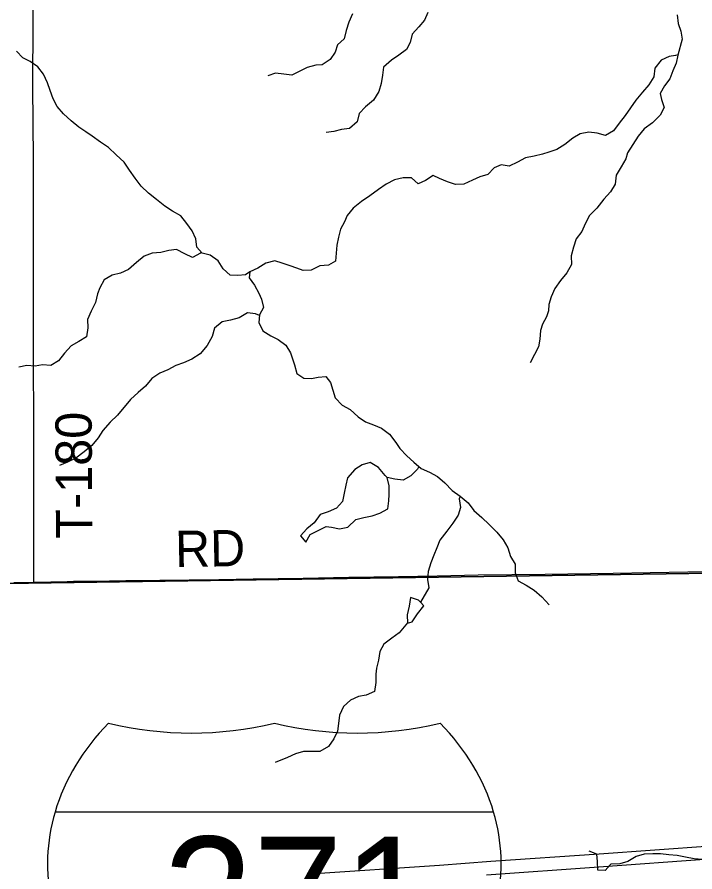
# Model space of a CAD drawing. Extents: x 0 to 34, y 0 to 22.
# Drawn here: x 8.002 to 8.533, y 17.693 to 18.362 of the extents above; entities that cross this region are included whole.
import ezdxf

# ---------------------------------------------------------------- set-up
doc = ezdxf.new("R2010")
doc.units = 0
for name, color, linetype in [('GM_X_County_Road', 7, 'Continuous'), ('GM_X_County_Road_Text', 7, 'Continuous'), ('GM_X_Interstate_Route', 7, 'Continuous'), ('GM_X_Interstate_Shield', 7, 'Continuous'), ('GM_X_Minor_Lake', 7, 'Continuous'), ('GM_X_Minor_River', 7, 'Continuous'), ('GM_X_Rail_Line_Text', 7, 'Continuous'), ('GM_X_Township_Road', 7, 'Continuous'), ('GM_X_Township_Road_Text', 7, 'Continuous')]:
    doc.layers.add(name, color=color, linetype=linetype)

msp = doc.modelspace()

# ---------------------------------------------------------------- linework, layer by layer
at = {"layer": 'GM_X_County_Road'}
msp.add_lwpolyline([(7.99976, 17.91947), (8.01545, 17.91977), (8.02884, 17.92001), (8.0415, 17.92024), (8.04647, 17.92033), (8.05818, 17.92054), (8.07486, 17.92083), (8.08766, 17.92086), (8.11424, 17.92127), (8.13712, 17.9215), (8.16033, 17.92185), (8.18736, 17.92224), (8.22631, 17.92285), (8.26211, 17.92365), (8.30107, 17.9242), (8.33128, 17.92471), (8.36349, 17.92533), (8.4159, 17.92593), (8.46916, 17.92683), (8.49792, 17.92732), (8.52759, 17.92786), (8.5577, 17.92838)], dxfattribs=at)
at = {"layer": 'GM_X_Interstate_Route'}
for points in [[(8.23171, 17.69139), (8.33318, 17.69837), (8.37339, 17.70133), (8.45812, 17.70724), (8.54535, 17.71342), (8.67126, 17.72211), (8.7286, 17.72638), (8.75466, 17.72819), (8.77956, 17.72989), (8.7938, 17.73096), (8.82586, 17.73383), (8.84754, 17.73643), (8.86079, 17.73804), (8.87521, 17.74001), (8.9, 17.7441)], [(8.37, 17.69084), (8.45774, 17.69702), (8.54419, 17.7032), (8.67171, 17.71214), (8.67429, 17.71232), (8.7362, 17.71675), (8.75502, 17.71802), (8.77878, 17.71973), (8.79158, 17.72068), (8.82574, 17.7236), (8.84551, 17.72582), (8.85964, 17.72759), (8.87282, 17.72943), (8.9, 17.73371)]]:
    msp.add_lwpolyline(points, dxfattribs=at)
at = {"layer": 'GM_X_Interstate_Shield'}
msp.add_line((8.37549, 17.73984), (8.03212, 17.73984), dxfattribs=at)
msp.add_line((8.37549, 17.73984), (8.03212, 17.73984), dxfattribs=at)
for centre, start_param, end_param in [((8.24819, 17.69926), 2.47259, 2.911027), ((8.13895, 17.97919), 4.415841, 5.008937), ((8.26866, 17.97919), 4.415841, 5.008937), ((8.15941, 17.69926), 0.230566, 0.669003), ((8.24819, 17.69926), 2.911027, 4.511031), ((8.15941, 17.69926), 4.913747, 6.513751)]:
    msp.add_ellipse(centre, major_axis=(0.22195, 0), ratio=0.8, start_param=start_param, end_param=end_param, dxfattribs=at)
at = {"layer": 'GM_X_Minor_Lake'}
for points in [[(8.29204, 18.00167), (8.29054, 18.00317), (8.2854, 18.00925), (8.27892, 18.01323), (8.27246, 18.01151), (8.26675, 18.0077), (8.26106, 18.00123), (8.25973, 17.99553), (8.2586, 17.98925), (8.25709, 17.98278), (8.25253, 17.97745), (8.24587, 17.97478), (8.23979, 17.97268), (8.23504, 17.96621), (8.22915, 17.96145), (8.22421, 17.95593), (8.22841, 17.95099), (8.23182, 17.95689), (8.2381, 17.96013), (8.24437, 17.96318)], [(8.29206, 18.00165), (8.29054, 18.00317), (8.2854, 18.00925), (8.27892, 18.01323), (8.27246, 18.01151), (8.26675, 18.0077), (8.26106, 18.00123), (8.25973, 17.99553), (8.2586, 17.98925), (8.25709, 17.98278), (8.25253, 17.97745), (8.24587, 17.97478), (8.23979, 17.97268), (8.23504, 17.96621), (8.22915, 17.96145), (8.22421, 17.95593), (8.22841, 17.95099), (8.23182, 17.95689), (8.2381, 17.96013), (8.24437, 17.96318)], [(8.24437, 17.96318), (8.24856, 17.96262), (8.25484, 17.96129), (8.2613, 17.96282), (8.26757, 17.96873), (8.27385, 17.97026), (8.2805, 17.9716), (8.2864, 17.97369), (8.29267, 17.97693), (8.29342, 17.9834), (8.29361, 17.98815), (8.2936, 17.995), (8.29204, 18.00167)], [(8.24437, 17.96318), (8.24856, 17.96262), (8.25484, 17.96129), (8.2613, 17.96282), (8.26757, 17.96873), (8.27385, 17.97026), (8.2805, 17.9716), (8.2864, 17.97369), (8.29267, 17.97693), (8.29342, 17.9834), (8.29361, 17.98815), (8.2936, 17.995), (8.29205, 18.00165)], [(8.31824, 17.90413), (8.31675, 17.90548), (8.31047, 17.90775), (8.30934, 17.9009), (8.30783, 17.89406), (8.30803, 17.88759)], [(8.30803, 17.88759), (8.31164, 17.88874), (8.31581, 17.89502), (8.32094, 17.90111), (8.31824, 17.90413)], [(8.30803, 17.88759), (8.31164, 17.88874), (8.31581, 17.89502), (8.32094, 17.90111), (8.31824, 17.90396)]]:
    msp.add_lwpolyline(points, dxfattribs=at)
at = {"layer": 'GM_X_Minor_River'}
for points in [[(8.2649, 18.36422), (8.26206, 18.35775), (8.25997, 18.35129), (8.25846, 18.34482), (8.25314, 18.34006), (8.25144, 18.33435), (8.24764, 18.32845), (8.24118, 18.32426), (8.23642, 18.32407), (8.22957, 18.32235), (8.21741, 18.31625), (8.21113, 18.317), (8.20466, 18.31775), (8.19876, 18.31584)], [(8.32388, 18.36525), (8.32141, 18.35935), (8.31685, 18.35402), (8.31172, 18.34831), (8.31021, 18.34184), (8.30737, 18.33651), (8.30128, 18.33194), (8.29558, 18.32813), (8.28931, 18.32261), (8.28856, 18.31633), (8.28743, 18.30987), (8.28573, 18.3034), (8.28155, 18.29674), (8.27528, 18.29141), (8.27015, 18.28627), (8.26864, 18.2798), (8.26256, 18.27466), (8.25647, 18.27389), (8.25039, 18.27217), (8.24449, 18.2714)], [(8.51926, 18.3634), (8.51984, 18.35675), (8.52214, 18.35067), (8.5231, 18.34458), (8.51969, 18.33203), (8.51837, 18.32575), (8.5159, 18.31966), (8.51344, 18.31339), (8.50926, 18.30806), (8.50585, 18.30197), (8.50699, 18.29721), (8.5091, 18.29113), (8.50587, 18.28504), (8.49979, 18.27895), (8.49333, 18.27438), (8.48858, 18.26867), (8.4844, 18.26201), (8.48023, 18.25554), (8.4789, 18.25078), (8.4753, 18.24469), (8.47131, 18.23803), (8.47075, 18.231), (8.46696, 18.2251), (8.46183, 18.2192), (8.45632, 18.21235), (8.45043, 18.20663), (8.44702, 18.19997), (8.44455, 18.19389), (8.43999, 18.18818), (8.43791, 18.18171), (8.43621, 18.17505), (8.43641, 18.16821), (8.4328, 18.16174), (8.42787, 18.15565), (8.4235, 18.14937), (8.42066, 18.1429), (8.41876, 18.13681), (8.41839, 18.13206), (8.41687, 18.1273), (8.41384, 18.1214), (8.41213, 18.11646), (8.41176, 18.1098), (8.41063, 18.10372), (8.40759, 18.09782), (8.40399, 18.09116)], [(8.18472, 18.16237), (8.1813, 18.16009), (8.17521, 18.1597), (8.16912, 18.15988), (8.16379, 18.16482), (8.15978, 18.17109), (8.1535, 18.17545), (8.14722, 18.17697), (8.14303, 18.18172), (8.14226, 18.18818), (8.13939, 18.19464), (8.1352, 18.20034), (8.13062, 18.20623), (8.12415, 18.20984), (8.11806, 18.21382), (8.11158, 18.21914), (8.1053, 18.22388), (8.09958, 18.22939), (8.09481, 18.23566), (8.09043, 18.24193), (8.08623, 18.2482), (8.07995, 18.25408), (8.07385, 18.25978), (8.06776, 18.26396), (8.06128, 18.26851), (8.05633, 18.27193), (8.05062, 18.27553), (8.04471, 18.28047), (8.03862, 18.28598), (8.03366, 18.29187), (8.03061, 18.29776), (8.02832, 18.30422), (8.02622, 18.3103), (8.02316, 18.31714), (8.01859, 18.32284), (8.01268, 18.32702), (8.00678, 18.32986), (8.00183, 18.33499)], [(8.5197, 18.33208), (8.51779, 18.33165), (8.51284, 18.33088), (8.50657, 18.32802), (8.50182, 18.32174), (8.50088, 18.31508), (8.49708, 18.30861), (8.49215, 18.3029), (8.48683, 18.29681), (8.48265, 18.29072), (8.47847, 18.28482), (8.47373, 18.27873), (8.46936, 18.27283), (8.46309, 18.26902), (8.45662, 18.27091), (8.45015, 18.27166), (8.4433, 18.27051), (8.4376, 18.26689), (8.43133, 18.26213), (8.42486, 18.25813), (8.41859, 18.25603), (8.41383, 18.2545), (8.40718, 18.25298), (8.40033, 18.25164), (8.39425, 18.2482), (8.38778, 18.24515), (8.38131, 18.2461), (8.37599, 18.24381), (8.37086, 18.23848), (8.36478, 18.23676), (8.35907, 18.23409), (8.35223, 18.23104), (8.34576, 18.23065), (8.33929, 18.23273), (8.3332, 18.23539), (8.32825, 18.23785), (8.32216, 18.23385), (8.31646, 18.23118), (8.31113, 18.23593), (8.30466, 18.23592), (8.298, 18.23439), (8.29135, 18.23096), (8.28527, 18.22677), (8.27862, 18.22182), (8.27215, 18.21744), (8.2655, 18.21229), (8.26094, 18.20639), (8.25867, 18.20164), (8.25563, 18.19574), (8.25412, 18.18946), (8.2528, 18.18319), (8.25224, 18.1771), (8.25167, 18.17082), (8.24616, 18.16778), (8.2395, 18.1672), (8.23266, 18.16377), (8.22638, 18.16357), (8.22143, 18.16527), (8.21629, 18.16717), (8.21001, 18.16925), (8.20411, 18.17096), (8.19708, 18.16923), (8.19099, 18.16542), (8.18472, 18.16237)], [(8.14677, 18.17748), (8.14589, 18.17697), (8.1398, 18.17373), (8.13371, 18.17657), (8.12724, 18.17999), (8.12115, 18.17903), (8.11507, 18.1775), (8.10803, 18.17711), (8.10194, 18.17482), (8.09586, 18.16968), (8.08959, 18.16435), (8.08332, 18.1613), (8.07685, 18.15977), (8.07058, 18.15615), (8.06716, 18.15006), (8.06546, 18.14511), (8.06376, 18.13845), (8.06053, 18.1318), (8.0575, 18.12514), (8.0577, 18.11867), (8.05676, 18.11164), (8.05067, 18.10782), (8.04478, 18.10459), (8.03946, 18.09887), (8.0349, 18.09278), (8.02882, 18.08916), (8.02235, 18.08973), (8.01646, 18.08877), (8.00999, 18.08914), (8.0039, 18.0878)], [(8.18472, 18.16237), (8.18415, 18.15781), (8.18816, 18.15192), (8.19159, 18.14584), (8.19369, 18.14109), (8.19541, 18.13463), (8.19219, 18.12892), (8.19163, 18.12283), (8.19487, 18.11637), (8.20096, 18.11239), (8.20687, 18.10954), (8.21277, 18.10518), (8.21639, 18.0991), (8.21811, 18.09435), (8.21964, 18.08959), (8.22136, 18.08294), (8.22689, 18.07934), (8.23278, 18.07896), (8.23811, 18.07992), (8.24401, 18.08069), (8.24782, 18.07594), (8.24954, 18.06986), (8.25145, 18.06377), (8.25679, 18.05808), (8.26326, 18.05466), (8.26936, 18.04897), (8.27507, 18.04498), (8.28135, 18.04271), (8.28763, 18.04005), (8.29392, 18.0355), (8.29887, 18.02904), (8.30211, 18.02429), (8.30745, 18.0184), (8.31297, 18.01366), (8.31888, 18.00853), (8.32516, 18.00569), (8.33145, 18.00246), (8.33735, 17.99734), (8.34307, 17.99126), (8.34935, 17.98689), (8.35545, 17.98177), (8.36002, 17.97569), (8.36631, 17.97037), (8.37202, 17.96468), (8.37812, 17.95879), (8.38289, 17.95271), (8.38651, 17.94663), (8.3888, 17.93979), (8.39243, 17.93371), (8.39244, 17.92687), (8.39473, 17.92078), (8.40101, 17.91737), (8.4073, 17.91339), (8.4132, 17.90826), (8.41892, 17.90199)], [(8.19213, 18.1283), (8.18895, 18.12968), (8.18286, 18.13043), (8.17621, 18.12643), (8.16936, 18.12452), (8.16309, 18.12337), (8.15701, 18.11842), (8.15511, 18.11176), (8.15132, 18.10491), (8.14562, 18.09825), (8.13916, 18.09425), (8.13269, 18.09119), (8.1268, 18.0891), (8.12053, 18.08567), (8.11425, 18.08319), (8.10798, 18.079), (8.10285, 18.07309), (8.09715, 18.06814), (8.09126, 18.06262), (8.08101, 18.05044), (8.07531, 18.04473), (8.06961, 18.03845), (8.06581, 18.03255), (8.06088, 18.02646), (8.0548, 18.0217), (8.04833, 18.01674), (8.04187, 18.0135), (8.0356, 18.01083)], [(8.31701, 18.01015), (8.31584, 18.00796), (8.31071, 18.00282), (8.30463, 17.99939), (8.29816, 18.00033), (8.29206, 18.00165)], [(8.34925, 17.98697), (8.34859, 17.98499), (8.34955, 17.97815), (8.34766, 17.97206), (8.34348, 17.96578), (8.33893, 17.95969), (8.33342, 17.95265), (8.33096, 17.94656), (8.32868, 17.94085), (8.32641, 17.93477), (8.32414, 17.92792), (8.32376, 17.92165), (8.32473, 17.91518), (8.31824, 17.90396)], [(8.30797, 17.88773), (8.30157, 17.87998), (8.29568, 17.87579), (8.2894, 17.87122), (8.28637, 17.86532), (8.28543, 17.85866), (8.28373, 17.85239), (8.28316, 17.84763), (8.28317, 17.84117), (8.28223, 17.83413), (8.27577, 17.83127), (8.26968, 17.83013), (8.26341, 17.82727), (8.2579, 17.82251), (8.25486, 17.81566), (8.25411, 17.80919), (8.25317, 17.80311), (8.25032, 17.79721), (8.24615, 17.79112), (8.2393, 17.78731), (8.2336, 17.78711), (8.22675, 17.7871), (8.22028, 17.78538), (8.21401, 17.78253), (8.2045, 17.77871)], [(8.49322, 17.70683), (8.48713, 17.70512), (8.48067, 17.70111), (8.4742, 17.6994), (8.46735, 17.69901), (8.46279, 17.69406), (8.45709, 17.69443), (8.45689, 17.70108), (8.45631, 17.70679), (8.45022, 17.70925)], [(8.53888, 17.70271), (8.53241, 17.70327), (8.52575, 17.70459), (8.51928, 17.70573), (8.51262, 17.70648), (8.50615, 17.70704), (8.50006, 17.70722), (8.49322, 17.70683)]]:
    msp.add_lwpolyline(points, dxfattribs=at)
at = {"layer": 'GM_X_Rail_Line_Text'}
for points in [[(6.96766, 17.90085), (7.25546, 17.90618), (7.40725, 17.90951), (7.5577, 17.91222), (7.69251, 17.91437), (7.76198, 17.91718), (8.01133, 17.91891), (8.70657, 17.92895), (8.9, 17.93196), (8.9, 20.52117)], [(6.98283, 15.64326), (6.99923, 15.64397), (7.17478, 15.64453), (7.47838, 15.64609), (7.49589, 15.64556), (7.56787, 15.64626), (8.0395, 15.64944), (8.38107, 15.65063), (8.55432, 15.65138), (8.81714, 15.6521), (8.85084, 15.65219), (8.9, 15.65232), (8.9, 17.93196), (8.70657, 17.92895), (8.01133, 17.91891), (7.76198, 17.91718), (7.69251, 17.91437), (7.5577, 17.91222), (7.40725, 17.90951), (7.25546, 17.90618), (6.96766, 17.90085)]]:
    msp.add_lwpolyline(points, dxfattribs=at)
at = {"layer": 'GM_X_Township_Road'}
msp.add_lwpolyline([(8.01545, 17.91977), (8.01541, 17.94558), (8.01524, 18.19281), (8.01532, 18.25275), (8.015, 18.27705), (8.01484, 18.30951), (8.01516, 18.40406), (8.01508, 18.43284), (8.01492, 18.45322), (8.01484, 18.46665), (8.01468, 18.48879), (8.01476, 18.50934), (8.01468, 18.51661), (8.01452, 18.531), (8.01446, 18.53995), (8.01436, 18.55003), (8.01426, 18.56411), (8.01415, 18.57373), (8.01395, 18.59352)], dxfattribs=at)

# ---------------------------------------------------------------- texts
at = {"layer": 'GM_X_County_Road_Text'}
msp.add_text('RD', height=0.028409, rotation=0.98721, dxfattribs=at).set_placement((8.12634, 17.93138))
at = {"layer": 'GM_X_Interstate_Shield'}
msp.add_text('271', height=0.094697, dxfattribs=at).set_placement((8.11659, 17.62591))
at = {"layer": 'GM_X_Township_Road_Text'}
msp.add_text('T-180', height=0.028409, rotation=90.28178, dxfattribs=at).set_placement((8.06125, 17.95378))

doc.saveas('drawing.dxf')
